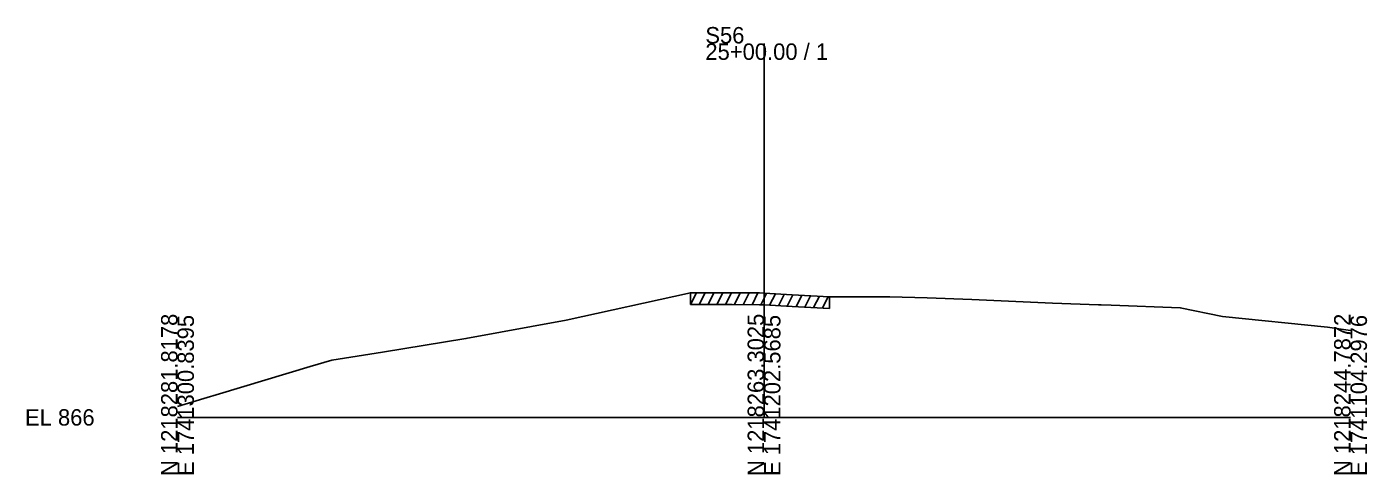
# Model space of a CAD drawing. Extents: x -26 to 1203, y -10 to 19541.
# Drawn here: x -25.7 to 202.8, y -9.7 to 66.6 of the extents above; entities that cross this region are included whole.
import ezdxf

# ---------------------------------------------------------------- set-up
doc = ezdxf.new("R2010")
doc.units = 0
for name, color, linetype in [('RD_GPK_XS_Cell', 7, 'Continuous'), ('RD_XS_ExGround', 7, 'Continuous'), ('RD_XS_ExPaveRet', 7, 'Continuous'), ('RD_XS_TX_Elev_EX', 7, 'Continuous')]:
    doc.layers.add(name, color=color, linetype=linetype)

msp = doc.modelspace()

# ---------------------------------------------------------------- linework, layer by layer
at = {"layer": 'RD_GPK_XS_Cell'}
for p, q in [((100, 0), (100, 63.8)), ((0, 0), (100, 0)), ((100, 0), (200, 0))]:
    msp.add_line(p, q, dxfattribs=at)
at = {"layer": 'RD_XS_ExGround'}
msp.add_lwpolyline([(0, 1.85), (4.5, 3.21), (7.17, 4.01), (22.6, 8.67), (26.34, 9.76), (34.94, 11.14), (49.18, 13.46), (66.29, 16.59), (87.46, 21.27), (94.56, 21.24), (99.24, 21.23), (100, 21.18), (104.8, 20.91), (111.19, 20.59), (121.43, 20.55), (127.84, 20.39), (135.43, 20.14), (149.19, 19.47), (157, 19.21), (157.46, 19.21), (159.18, 19.16), (170.98, 18.71), (178.15, 17.23), (196.06, 15.38), (200, 14.85)], dxfattribs=at)
at = {"layer": 'RD_XS_ExPaveRet'}
for p, q in [((87.46, 19.27), (87.46, 21.27)), ((87.46, 19.27), (88.46, 21.26)), ((88.96, 19.26), (89.96, 21.26)), ((90.46, 19.26), (91.46, 21.25)), ((91.96, 19.25), (92.96, 21.25)), ((93.46, 19.24), (94.46, 21.24)), ((94.96, 19.24), (95.96, 21.24)), ((96.46, 19.23), (97.46, 21.23)), ((97.96, 19.23), (98.96, 21.23)), ((99.46, 19.21), (100.43, 21.16)), ((100.96, 19.13), (101.93, 21.07)), ((102.46, 19.04), (103.43, 20.99)), ((103.96, 18.96), (104.94, 20.9)), ((105.46, 18.87), (106.44, 20.83)), ((106.96, 18.8), (107.94, 20.75)), ((108.46, 18.73), (109.44, 20.68)), ((109.96, 18.65), (110.94, 20.6)), ((111.19, 20.59), (111.19, 18.59)), ((87.46, 19.27), (94.56, 19.24)), ((94.56, 19.24), (99.24, 19.23)), ((99.24, 19.23), (100, 19.18)), ((100, 19.18), (104.8, 18.91)), ((104.8, 18.91), (111.19, 18.59))]:
    msp.add_line(p, q, dxfattribs=at)

# ---------------------------------------------------------------- texts
at = {"layer": 'RD_GPK_XS_Cell'}
for s, p in [('S56', (90, 63.8)), ('25+00.00 / 1', (90, 61)), ('EL 866', (-26, -1.4))]:
    msp.add_text(s, height=2.8, dxfattribs=at).set_placement(p)
for s, p in [('N 1218281.8178', (0, -10)), ('E 1741300.8395', (2.8, -10)), ('N 1218263.3025', (100, -10)), ('E 1741202.5685', (102.8, -10)), ('N 1218244.7872', (200, -10)), ('E 1741104.2976', (202.8, -10))]:
    msp.add_text(s, height=2.8, rotation=90, dxfattribs=at).set_placement(p)
at = {"layer": 'RD_XS_TX_Elev_EX'}
msp.add_text('876.59', height=0.1, rotation=90, dxfattribs=at).set_placement((100.1, 21.18))

doc.saveas('drawing.dxf')
